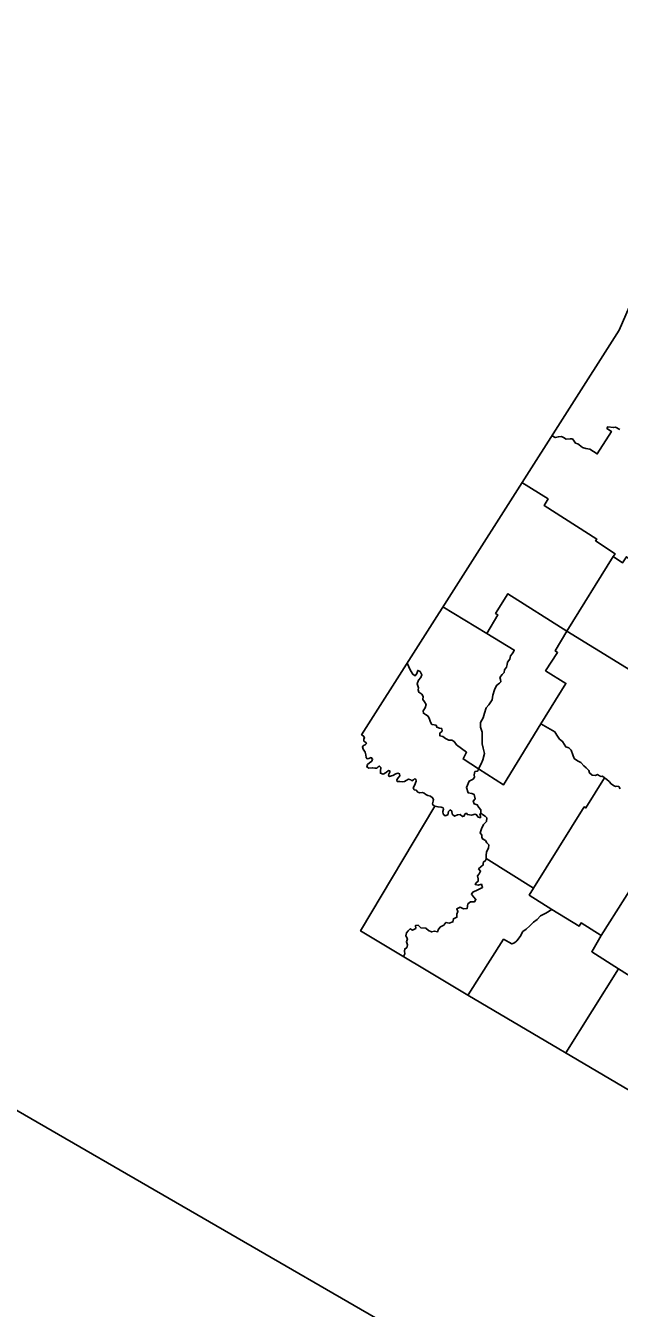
# Model space of a CAD drawing. Extents: x 369523 to 838377, y 495025 to 936819.
# Drawn here: x 456462 to 465817, y 702719 to 722922 of the extents above; entities that cross this region are included whole.
import ezdxf

# ---------------------------------------------------------------- set-up
doc = ezdxf.new("R2010")
doc.units = 0
doc.layers.add('21', color=7, linetype='Continuous')

msp = doc.modelspace()

# ---------------------------------------------------------------- linework, layer by layer
at = {"layer": '21'}
msp.add_line((385880, 746506), (623656, 609226), dxfattribs=at)
for points in [[(467728, 722522), (465812, 718125), (461756, 711753), (461781, 711737), (461800, 711711), (461792, 711684), (461793, 711654), (461820, 711630), (461832, 711618), (461811, 711594), (461785, 711584), (461769, 711562), (461782, 711525), (461811, 711480), (461822, 711436), (461827, 711395), (461842, 711376), (461872, 711379), (461908, 711393), (461930, 711371), (461919, 711338), (461881, 711309), (461850, 711284), (461838, 711247), (461869, 711227), (461930, 711233), (461966, 711225), (461998, 711225), (462016, 711250), (462040, 711260), (462058, 711238), (462053, 711180), (462052, 711146), (462094, 711134), (462143, 711159), (462178, 711190), (462198, 711187), (462201, 711166), (462181, 711124), (462191, 711096), (462247, 711113), (462294, 711139), (462329, 711148), (462355, 711137), (462359, 711108), (462334, 711076), (462312, 711045), (462317, 711016), (462356, 711018), (462394, 711012), (462432, 711016), (462459, 711032), (462493, 711053), (462531, 711041), (462549, 711028), (462571, 711043), (462589, 711059), (462610, 711055), (462618, 711023), (462589, 710954), (462570, 710917), (462586, 710886), (462618, 710880), (462644, 710850), (462671, 710839), (462714, 710842), (462743, 710836), (462768, 710813), (462797, 710796), (462843, 710784), (462873, 710761), (462887, 710735), (462881, 710706), (462873, 710668), (462882, 710643), (462910, 710627), (461739, 708665), (463430, 707653), (466389, 705911)], [(465825, 716560), (465756, 716597), (465726, 716591), (465638, 716604), (465622, 716578), (465692, 716532), (465468, 716177), (465351, 716250), (465288, 716260), (465237, 716278), (465186, 716321), (465161, 716338), (465127, 716348), (465103, 716380), (465077, 716414), (465040, 716414), (464978, 716408), (464938, 716433), (464908, 716450), (464857, 716448), (464806, 716433), (464761, 716460)], [(466554, 714452), (466444, 714516), (466412, 714466), (466310, 714532), (466280, 714484), (466172, 714546), (466159, 714523), (466006, 714611), (465958, 714536), (465930, 714556), (465869, 714464), (465720, 714560), (465749, 714604), (465442, 714810), (465460, 714836), (464634, 715364), (464695, 715468), (464282, 715729)], [(465720, 714560), (464992, 713384)], [(464581, 711924), (464976, 712561), (464654, 712762), (464843, 713048), (464807, 713075), (464992, 713384), (464061, 713975), (463867, 713664), (463900, 713643), (463729, 713348)], [(463036, 713766), (463729, 713348), (464161, 713087), (464149, 713060), (464126, 713029), (464104, 712994), (464089, 712944), (464053, 712899), (464049, 712860), (464041, 712817), (464008, 712775), (464003, 712735), (463973, 712700), (463933, 712656), (463942, 712623), (463951, 712589), (463927, 712568), (463882, 712531), (463851, 712459), (463826, 712379), (463811, 712304), (463761, 712226), (463720, 712178), (463694, 712091), (463670, 712019), (463630, 711947), (463630, 711871), (463654, 711792), (463653, 711697), (463653, 711608), (463673, 711541), (463691, 711456), (463668, 711359), (463640, 711295), (463596, 711219)], [(464992, 713384), (466366, 712541)], [(462473, 712882), (462500, 712824), (462528, 712767), (462562, 712706), (462600, 712684), (462628, 712717), (462641, 712766), (462676, 712750), (462707, 712695), (462689, 712654), (462652, 712612), (462629, 712555), (462652, 712495), (462648, 712459), (462655, 712423), (462703, 712395), (462724, 712358), (462723, 712308), (462748, 712271), (462771, 712229), (462756, 712178), (462727, 712131), (462730, 712091), (462765, 712075), (462803, 712044), (462826, 712001), (462839, 711950), (462863, 711916), (462897, 711912), (462928, 711902), (462939, 711875), (462981, 711859), (463019, 711850), (463023, 711811), (462989, 711780), (462986, 711739), (463038, 711728), (463077, 711697), (463129, 711670), (463176, 711668), (463213, 711649), (463251, 711597), (463409, 711477), (463354, 711374), (463596, 711219)], [(463596, 711219), (463994, 710965), (464581, 711924), (464798, 711801), (464831, 711747), (464876, 711683), (464922, 711648), (464945, 711607), (464972, 711563), (465022, 711546), (465056, 711512), (465083, 711437), (465106, 711381), (465156, 711344), (465208, 711315), (465258, 711264), (465292, 711230), (465334, 711193), (465345, 711152), (465387, 711116), (465441, 711113), (465472, 711126), (465504, 711108), (465529, 711098), (465554, 711100), (465582, 711076)], [(463596, 711219), (463591, 711193), (463575, 711180), (463542, 711174), (463527, 711123), (463536, 711085), (463512, 711055), (463452, 711024), (463407, 710922), (463435, 710837), (463491, 710829), (463529, 710815), (463543, 710742), (463514, 710706), (463527, 710663), (463577, 710651), (463605, 710606), (463634, 710573), (463637, 710519)], [(464755, 709000), (464396, 709228), (464462, 709337), (465263, 710616), (465290, 710602), (465582, 711076), (465620, 711049), (465658, 711017), (465687, 710980), (465725, 710953), (465755, 710937), (465779, 710942), (465808, 710941), (465829, 710904)], [(462910, 710627), (462961, 710616), (463010, 710613), (463040, 710600), (463046, 710583), (463036, 710543), (463042, 710503), (463075, 710477), (463112, 710492), (463127, 710545), (463151, 710569), (463175, 710550), (463185, 710505), (463220, 710472), (463267, 710491), (463309, 710495), (463346, 710464), (463368, 710469), (463387, 710506), (463408, 710517), (463424, 710496), (463488, 710485), (463545, 710503), (463567, 710494), (463594, 710457), (463629, 710445), (463629, 710475), (463619, 710496), (463637, 710519)], [(463637, 710519), (463662, 710497), (463701, 710472), (463727, 710443), (463722, 710387), (463677, 710342), (463645, 710273), (463622, 710207), (463649, 710172), (463652, 710138), (463660, 710112), (463707, 710087), (463730, 710051), (463758, 710021), (463756, 709967), (463724, 709912), (463720, 709854), (463717, 709802)], [(464462, 709337), (463717, 709802), (463713, 709780), (463673, 709740), (463673, 709704), (463636, 709675), (463599, 709641), (463630, 709604), (463610, 709564), (463580, 709532), (463592, 709485), (463592, 709446), (463562, 709421), (463546, 709394), (463594, 709385), (463643, 709399), (463662, 709350), (463585, 709311), (463509, 709275), (463487, 709242), (463519, 709201), (463557, 709158), (463535, 709123), (463469, 709120), (463430, 709088), (463420, 709019), (463360, 709014), (463308, 709038), (463256, 709013), (463274, 708969), (463258, 708928), (463258, 708878), (463203, 708856), (463195, 708806), (463137, 708787), (463085, 708798), (463050, 708757), (462998, 708730), (462967, 708690), (462952, 708650), (462905, 708662), (462858, 708649), (462811, 708669), (462767, 708709), (462688, 708713), (462646, 708755), (462603, 708749), (462608, 708703), (462560, 708678), (462522, 708697), (462489, 708663), (462462, 708634), (462455, 708588), (462478, 708537), (462461, 708490), (462479, 708444), (462466, 708399), (462437, 708384), (462434, 708344), (462439, 708302), (462418, 708259)], [(466274, 709768), (465532, 708592), (465381, 708337), (465806, 708068), (466389, 707698)], [(465532, 708592), (465213, 708789), (465182, 708737), (464755, 709000), (464659, 708946), (464577, 708904), (464522, 708846), (464464, 708804), (464405, 708744), (464350, 708694), (464298, 708653), (464252, 708578), (464201, 708509), (464165, 708477), (464123, 708458), (463992, 708533), (463433, 707659)], [(465806, 708068), (464976, 706742)]]:
    msp.add_lwpolyline(points, dxfattribs=at)

doc.saveas('drawing.dxf')
